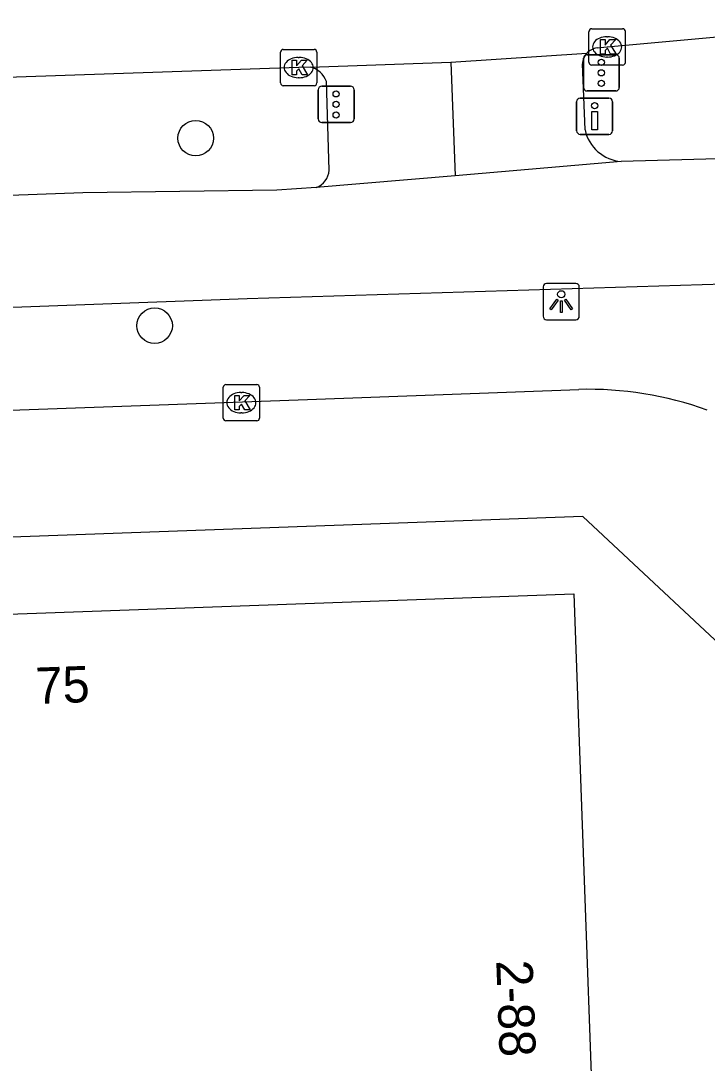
# Model space of a CAD drawing. Extents: x 161084 to 161928, y 385355 to 386522.
# Drawn here: x 161316.52 to 161335.43, y 386445.59 to 386474.3 of the extents above; entities that cross this region are included whole.
import ezdxf

# ---------------------------------------------------------------- set-up
doc = ezdxf.new("R2010")
doc.units = 0
for name, color, linetype in [('IMGEO_Boom', 7, 'Continuous'), ('IMGEO_Drukknoppaal', 7, 'Continuous'), ('IMGEO_Fietspad_gesloten', 7, 'Continuous'), ('IMGEO_Kolk', 7, 'Continuous'), ('IMGEO_Lichtpunt', 7, 'Continuous'), ('IMGEO_OVBaan_gesloten', 7, 'Continuous'), ('IMGEO_Pand', 7, 'Continuous'), ('IMGEO_Pand_nummerreeks', 7, 'Continuous'), ('IMGEO_Rijbaan_lokaal_open', 7, 'Continuous'), ('IMGEO_Verkeersregelinstallatiepaal', 7, 'Continuous'), ('IMGEO_Voetpad_open', 7, 'Continuous')]:
    doc.layers.add(name, color=color, linetype=linetype)

msp = doc.modelspace()

# ---------------------------------------------------------------- linework, layer by layer
at = {"layer": 'IMGEO_Boom'}
for centre in [(161321.335, 386471.074), (161320.203, 386465.907)]:
    msp.add_circle(centre, 0.489, dxfattribs=at)
at = {"layer": 'IMGEO_Drukknoppaal'}
for p, q in [((161331.832, 386471.278), (161331.832, 386472.078)), ((161331.832, 386472.078), (161331.832, 386471.278)), ((161331.932, 386472.178), (161332.722, 386472.178)), ((161332.722, 386472.178), (161331.932, 386472.178)), ((161332.822, 386472.078), (161332.822, 386471.278)), ((161332.822, 386471.278), (161332.822, 386472.078)), ((161332.722, 386471.178), (161331.932, 386471.178)), ((161331.932, 386471.178), (161332.722, 386471.178))]:
    msp.add_line(p, q, dxfattribs=at)
msp.add_lwpolyline([(161332.402, 386471.803), (161332.402, 386471.303), (161332.252, 386471.303), (161332.252, 386471.803), (161332.402, 386471.803)], dxfattribs=at)
msp.add_circle((161332.327, 386471.968), 0.085, dxfattribs=at)
for centre, start, end in [((161331.932, 386472.078), 90, 180), ((161331.932, 386472.078), 90, 180), ((161332.722, 386472.078), 0, 90), ((161332.722, 386472.078), 360, 90), ((161331.932, 386471.278), 180, 270), ((161331.932, 386471.278), 180, 270), ((161332.722, 386471.278), 270, 0), ((161332.722, 386471.278), 270, 0)]:
    msp.add_arc(centre, 0.1, start, end, dxfattribs=at)
at = {"layer": 'IMGEO_Fietspad_gesloten'}
for points in [[(161328.362, 386473.166), (161328.488, 386470.039)], [(161332.064, 386471.3), (161331.992, 386473.122)], [(161340.709, 386470.708), (161337.397, 386470.554), (161333.061, 386470.431)], [(161333.061, 386470.431), (161328.488, 386470.039)], [(161328.488, 386470.039), (161324.656, 386469.71)], [(161324.656, 386469.71), (161323.568, 386469.636), (161318.227, 386469.57), (161259.107, 386467.409), (161209.299, 386465.541), (161190.3, 386464.782), (161176.804, 386464.387), (161152.508, 386463.647), (161134.063, 386462.983), (161123.802, 386461.992), (161118.237, 386461.225), (161117.118, 386461.128)], [(161295.411, 386465.645), (161322.752, 386466.655), (161341.262, 386467.223), (161348.14, 386467.407), (161350.229, 386467.481), (161356.184, 386467.639)]]:
    msp.add_lwpolyline(points, dxfattribs=at)
for centre, radius, start, end in [((161332.458, 386473.095), 0.467, 137.4968, 176.7296), ((161333.147, 386471.536), 1.108, 192.2784, 265.5698)]:
    msp.add_arc(centre, radius, start, end, dxfattribs=at)
at = {"layer": 'IMGEO_Kolk'}
for p, q in [((161332.172, 386473.162), (161332.172, 386474.014)), ((161332.247, 386474.088), (161333.099, 386474.088)), ((161333.173, 386474.014), (161333.173, 386473.162)), ((161332.66, 386473.868), (161332.685, 386473.868)), ((161323.673, 386472.593), (161323.673, 386473.445)), ((161323.748, 386473.519), (161324.6, 386473.519)), ((161324.674, 386473.445), (161324.674, 386472.593)), ((161324.161, 386473.299), (161324.186, 386473.299)), ((161333.099, 386473.088), (161332.247, 386473.088)), ((161332.683, 386473.308), (161332.658, 386473.308)), ((161324.6, 386472.519), (161323.748, 386472.519)), ((161324.184, 386472.739), (161324.159, 386472.739)), ((161322.093, 386463.359), (161322.093, 386464.211)), ((161322.168, 386464.285), (161323.02, 386464.285)), ((161323.094, 386464.211), (161323.094, 386463.359)), ((161322.581, 386464.065), (161322.606, 386464.065)), ((161322.604, 386463.505), (161322.579, 386463.505)), ((161323.02, 386463.285), (161322.168, 386463.285))]:
    msp.add_line(p, q, dxfattribs=at)
for points in [[(161332.172, 386473.162), (161332.172, 386474.014)], [(161332.247, 386474.088), (161333.099, 386474.088)], [(161333.173, 386474.014), (161333.173, 386473.162)], [(161332.493, 386473.788), (161332.616, 386473.788), (161332.616, 386473.637), (161332.746, 386473.788), (161332.91, 386473.788), (161332.764, 386473.637), (161332.917, 386473.388), (161332.765, 386473.388), (161332.68, 386473.552), (161332.616, 386473.485), (161332.616, 386473.388), (161332.493, 386473.388), (161332.493, 386473.788)], [(161323.673, 386472.593), (161323.673, 386473.445)], [(161323.748, 386473.519), (161324.6, 386473.519)], [(161324.674, 386473.445), (161324.674, 386472.593)], [(161323.994, 386473.219), (161324.117, 386473.219), (161324.117, 386473.068), (161324.247, 386473.219), (161324.411, 386473.219), (161324.265, 386473.068), (161324.418, 386472.819), (161324.266, 386472.819), (161324.181, 386472.983), (161324.117, 386472.916), (161324.117, 386472.819), (161323.994, 386472.819), (161323.994, 386473.219)], [(161333.099, 386473.088), (161332.247, 386473.088)], [(161324.6, 386472.519), (161323.748, 386472.519)], [(161322.093, 386463.359), (161322.093, 386464.211)], [(161322.168, 386464.285), (161323.02, 386464.285)], [(161323.094, 386464.211), (161323.094, 386463.359)], [(161322.414, 386463.985), (161322.537, 386463.985), (161322.537, 386463.834), (161322.667, 386463.985), (161322.831, 386463.985), (161322.685, 386463.834), (161322.838, 386463.585), (161322.686, 386463.585), (161322.601, 386463.749), (161322.537, 386463.682), (161322.537, 386463.585), (161322.414, 386463.585), (161322.414, 386463.985)], [(161323.02, 386463.285), (161322.168, 386463.285)]]:
    msp.add_lwpolyline(points, dxfattribs=at)
for centre, start, end in [((161332.249, 386474.012), 91.552, 178.448), ((161332.249, 386474.012), 91.552, 178.448), ((161333.097, 386474.012), 1.552, 88.448), ((161333.097, 386474.012), 1.552, 88.448), ((161323.75, 386473.443), 91.552, 178.448), ((161323.75, 386473.443), 91.552, 178.448), ((161324.598, 386473.443), 1.552, 88.448), ((161324.598, 386473.443), 1.552, 88.448), ((161332.249, 386473.164), 181.552, 268.448), ((161332.249, 386473.164), 181.552, 268.448), ((161333.097, 386473.164), 271.552, 358.448), ((161333.097, 386473.164), 271.552, 358.448), ((161323.75, 386472.595), 181.552, 268.448), ((161323.75, 386472.595), 181.552, 268.448), ((161324.598, 386472.595), 271.552, 358.448), ((161324.598, 386472.595), 271.552, 358.448), ((161322.17, 386464.209), 91.552, 178.448), ((161322.17, 386464.209), 91.552, 178.448), ((161323.018, 386464.209), 1.552, 88.448), ((161323.018, 386464.209), 1.552, 88.448), ((161322.17, 386463.361), 181.552, 268.448), ((161322.17, 386463.361), 181.552, 268.448), ((161323.018, 386463.361), 271.552, 358.448), ((161323.018, 386463.361), 271.552, 358.448)]:
    msp.add_arc(centre, 0.0765, start, end, dxfattribs=at)
for centre, major_axis, ratio, start_param, end_param in [((161332.659, 386473.588), (-0.387, 0.002), 0.722429, 4.712389, 7.853982), ((161332.684, 386473.588), (-0.39, 0.002), 0.717154, 1.570796, 4.712389), ((161324.16, 386473.019), (-0.387, 0.002), 0.722429, 4.712389, 7.853982), ((161324.185, 386473.019), (-0.39, 0.002), 0.717154, 1.570796, 4.712389), ((161322.58, 386463.785), (-0.387, 0.002), 0.722429, 4.712389, 7.853982), ((161322.605, 386463.785), (-0.39, 0.002), 0.717154, 1.570796, 4.712389)]:
    msp.add_ellipse(centre, major_axis=major_axis, ratio=ratio, start_param=start_param, end_param=end_param, dxfattribs=at)
at = {"layer": 'IMGEO_Lichtpunt'}
for p, q in [((161331.811, 386467.068), (161331.003, 386467.068)), ((161331.811, 386467.068), (161331.003, 386467.068)), ((161330.909, 386466.973), (161330.909, 386466.166)), ((161330.909, 386466.973), (161330.909, 386466.166)), ((161331.905, 386466.166), (161331.905, 386466.973)), ((161331.905, 386466.166), (161331.905, 386466.973)), ((161331.003, 386466.072), (161331.811, 386466.072)), ((161331.003, 386466.072), (161331.811, 386466.072))]:
    msp.add_line(p, q, dxfattribs=at)
for points in [[(161331.283, 386466.637), (161331.322, 386466.609), (161331.134, 386466.347), (161331.096, 386466.374), (161331.283, 386466.637)], [(161331.385, 386466.589), (161331.432, 386466.589), (161331.432, 386466.267), (161331.385, 386466.267), (161331.385, 386466.589)], [(161331.495, 386466.609), (161331.533, 386466.636), (161331.72, 386466.374), (161331.681, 386466.346), (161331.495, 386466.609)]]:
    msp.add_lwpolyline(points, dxfattribs=at)
msp.add_circle((161331.408, 386466.771), 0.0994, dxfattribs=at)
for centre, start, end in [((161331.003, 386466.973), 90, 180), ((161331.003, 386466.973), 90, 180), ((161331.811, 386466.973), 0, 90), ((161331.811, 386466.973), 0, 90), ((161331.003, 386466.166), 180, 270), ((161331.003, 386466.166), 180, 270), ((161331.811, 386466.166), 270, 0), ((161331.811, 386466.166), 270, 360)]:
    msp.add_arc(centre, 0.0946, start, end, dxfattribs=at)
at = {"layer": 'IMGEO_OVBaan_gesloten'}
for points in [[(161332.396, 386473.562), (161332.673, 386473.588), (161340.541, 386474.305)], [(161328.362, 386473.166), (161332.114, 386473.411)], [(161324.488, 386473.029), (161328.362, 386473.166)], [(161324.488, 386473.029), (161324.174, 386473.019), (161308.878, 386472.496), (161294.413, 386471.969), (161278.948, 386471.456), (161264.494, 386470.965), (161249.014, 386470.423), (161234.54, 386469.929), (161219.072, 386469.405), (161204.61, 386468.919), (161189.602, 386468.4), (161168.592, 386467.689), (161159.524, 386467.368), (161153.509, 386467.159), (161145.56, 386466.922)]]:
    msp.add_lwpolyline(points, dxfattribs=at)
msp.add_arc((161332.466, 386473.092), 0.475, 98.4918, 137.8428, dxfattribs=at)
at = {"layer": 'IMGEO_Pand'}
msp.add_lwpolyline([(161303.542, 386455.014), (161305.965, 386457.491), (161305.962, 386457.591), (161331.756, 386458.523), (161332.549, 386436.371)], dxfattribs=at)
at = {"layer": 'IMGEO_Rijbaan_lokaal_open'}
for points in [[(161295.516, 386462.834), (161324.42, 386463.871), (161331.89, 386464.15)], [(161341.789, 386451.505), (161331.999, 386460.646), (161296.212, 386459.351)]]:
    msp.add_lwpolyline(points, dxfattribs=at)
msp.add_arc((161332.152, 386454.515), 9.639, 70.1171, 91.5572, dxfattribs=at)
at = {"layer": 'IMGEO_Verkeersregelinstallatiepaal'}
for p, q in [((161332.118, 386473.373), (161332.908, 386473.373)), ((161332.908, 386473.373), (161332.118, 386473.373)), ((161332.018, 386472.473), (161332.018, 386473.273)), ((161332.018, 386473.273), (161332.018, 386472.473)), ((161333.008, 386473.273), (161333.008, 386472.473)), ((161333.008, 386472.473), (161333.008, 386473.273)), ((161324.809, 386472.503), (161325.599, 386472.503)), ((161325.599, 386472.503), (161324.809, 386472.503)), ((161324.709, 386471.603), (161324.709, 386472.403)), ((161324.709, 386472.403), (161324.709, 386471.603)), ((161325.699, 386472.403), (161325.699, 386471.603)), ((161325.699, 386471.603), (161325.699, 386472.403)), ((161332.908, 386472.373), (161332.118, 386472.373)), ((161332.118, 386472.373), (161332.908, 386472.373)), ((161325.599, 386471.503), (161324.809, 386471.503)), ((161324.809, 386471.503), (161325.599, 386471.503))]:
    msp.add_line(p, q, dxfattribs=at)
for centre in [(161332.513, 386473.163), (161332.513, 386472.873), (161332.513, 386472.583), (161325.204, 386472.293), (161325.204, 386472.003), (161325.204, 386471.713)]:
    msp.add_circle(centre, 0.085, dxfattribs=at)
for centre, start, end in [((161332.118, 386473.273), 90, 180), ((161332.118, 386473.273), 90, 180), ((161332.908, 386473.273), 0, 90), ((161332.908, 386473.273), 360, 90), ((161324.809, 386472.403), 90, 180), ((161324.809, 386472.403), 90, 180), ((161325.599, 386472.403), 0, 90), ((161325.599, 386472.403), 360, 90), ((161332.118, 386472.473), 180, 270), ((161332.118, 386472.473), 180, 270), ((161332.908, 386472.473), 270, 0), ((161332.908, 386472.473), 270, 0), ((161324.809, 386471.603), 180, 270), ((161324.809, 386471.603), 180, 270), ((161325.599, 386471.603), 270, 0), ((161325.599, 386471.603), 270, 0)]:
    msp.add_arc(centre, 0.1, start, end, dxfattribs=at)
at = {"layer": 'IMGEO_Voetpad_open'}
msp.add_lwpolyline([(161325.016, 386470.19), (161324.935, 386472.634)], dxfattribs=at)
for centre, radius, start, end in [((161324.376, 386472.452), 0.588, 18.0533, 79.0147), ((161324.44, 386470.247), 0.579, 291.9426, 354.3176)]:
    msp.add_arc(centre, radius, start, end, dxfattribs=at)

# ---------------------------------------------------------------- texts
at = {"layer": 'IMGEO_Pand_nummerreeks'}
for s, rotation, p in [('75', 2.0684, (161316.941, 386455.486)), ('2-88', 272.051, (161329.616, 386448.419))]:
    msp.add_text(s, height=1, rotation=rotation, dxfattribs=at).set_placement(p)

doc.saveas('drawing.dxf')
